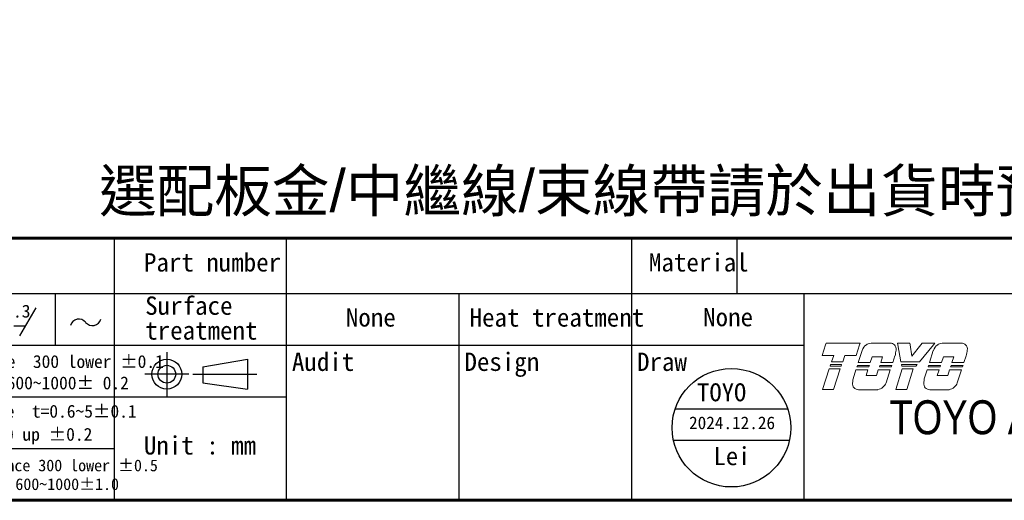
# Model space of a CAD drawing. Header units: millimetres. Extents: x 399 to 6076, y -1991 to 1602.
# Tile 314 of 324: x 5812 to 5952, y -22 to 46. Entities that reach past the tile are written whole.
import ezdxf
from ezdxf.enums import TextEntityAlignment as Align

# ---------------------------------------------------------------- set-up
doc = ezdxf.new("R2010")
doc.units = ezdxf.units.MM
doc.linetypes.add('SLD-實線', pattern=[0])
doc.layers.add('AM_0', color=7, linetype='Continuous', lineweight=50)
doc.layers.add('可見 (ISO)', color=7, linetype='Continuous', lineweight=25)
doc.layers.add('BORDER', color=7, linetype='Continuous')
doc.layers.add('圖框', color=7, linetype='SLD-實線')
doc.styles.add('SEACAD_arial_ttf', font='arial.ttf', dxfattribs={"height": 0.2})
doc.styles.get("Standard").update_dxf_attribs({"font": 'arial.ttf'})
doc.styles.add('標題欄', font='txt')

# ---------------------------------------------------------------- blocks, each defined once
blk = doc.blocks.new('A4-英文圖框-橫式')
at = {"layer": 'BORDER', "color": 123, "linetype": 'Continuous', "lineweight": 60, "ltscale": 25.4}
blk.add_line((2151.7, -57.78), (2549.79, -57.78), dxfattribs=at)
at = {"layer": 'BORDER', "color": 60, "linetype": 'Continuous', "ltscale": 25.4}
for p, q in [((2364.21, -57.78), (2364.21, -95.06)), ((2388.73, -65.63), (2388.73, -57.78)), ((2437.78, -65.63), (2437.78, -57.78)), ((2452.78, -65.63), (2452.78, -57.78)), ((2151.7, -65.63), (2549.79, -65.63)), ((2355.82, -65.63), (2355.82, -72.99)), ((2364.21, -65.63), (2364.21, -95.06)), ((2364.22, -65.63), (2364.22, -72.99)), ((2364.22, -65.63), (2364.22, -72.99)), ((2388.73, -95.06), (2388.73, -65.63)), ((2413.26, -95.06), (2413.26, -65.63)), ((2437.78, -95.06), (2437.78, -65.63)), ((2462.31, -95.06), (2462.31, -65.63)), ((2151.7, -72.99), (2364.21, -72.99)), ((2364.21, -72.99), (2462.31, -72.99)), ((2151.7, -80.35), (2364.21, -80.35)), ((2364.21, -80.35), (2388.73, -80.35)), ((2151.7, -87.7), (2364.21, -87.7)), ((2364.21, -95.06), (2549.79, -95.06))]:
    blk.add_line(p, q, dxfattribs=at)
at = {"layer": 'BORDER', "color": 2, "linetype": 'Continuous', "ltscale": 25.4}
for p, q in [((2353.07, -67.68), (2350.78, -71.65)), ((2349.96, -70.22), (2351.61, -70.22))]:
    blk.add_line(p, q, dxfattribs=at)
at = {"layer": 'BORDER', "color": 4, "linetype": 'Continuous', "ltscale": 25.4}
for p, q in [((2371.71, -74.01), (2371.71, -80.23)), ((2374.82, -77.12), (2368.6, -77.12)), ((2375.39, -77.12), (2384.51, -77.12))]:
    blk.add_line(p, q, dxfattribs=at)
at = {"layer": 'BORDER', "color": 7, "linetype": 'Continuous', "ltscale": 25.4}
for p, q in [((2376.83, -76.06), (2383.16, -74.99)), ((2383.16, -74.99), (2383.16, -79.24)), ((2376.83, -76.06), (2376.83, -78.37)), ((2376.83, -78.37), (2383.16, -79.24))]:
    blk.add_line(p, q, dxfattribs=at)
at = {"layer": 'BORDER', "color": 123, "linetype": 'Continuous', "lineweight": 60, "ltscale": 25.4}
blk.add_lwpolyline([(2151.7, 188.79), (2555.09, 188.79), (2555.09, -95.06), (2151.7, -95.06)], close=True, dxfattribs=at)
at = {"layer": 'BORDER', "color": 7, "linetype": 'Continuous', "ltscale": 25.4}
for radius in [2.13, 1.26]:
    blk.add_circle((2371.71, -77.12), radius, dxfattribs=at)
at = {"layer": 'BORDER', "color": 2, "linetype": 'Continuous', "ltscale": 25.4}
for centre, start, end in [((2359.2, -70.55), 39.8056, 162.5792), ((2361.14, -68.94), 219.8056, 342.5792)]:
    blk.add_arc(centre, 1.26, start, end, dxfattribs=at)
at = {"layer": '可見 (ISO)', "lineweight": 5}
for p, q in [((2465.42, -72.7), (2465.34, -72.94)), ((2465.42, -72.7), (2470.26, -72.7)), ((2470.18, -72.94), (2470.26, -72.7)), ((2471.8, -72.7), (2474.55, -72.7)), ((2475.55, -72.7), (2475.59, -72.94)), ((2475.55, -72.7), (2477.31, -72.7)), ((2477.34, -72.94), (2477.31, -72.7)), ((2479.05, -72.7), (2478.86, -72.94)), ((2479.05, -72.7), (2480.86, -72.7)), ((2480.66, -72.94), (2480.86, -72.7)), ((2481.92, -72.7), (2484.68, -72.7)), ((2464.86, -74.45), (2465.34, -72.94)), ((2470.18, -72.94), (2469.69, -74.45)), ((2469.97, -75.48), (2470.53, -73.73)), ((2476.04, -75.35), (2475.59, -72.94)), ((2477.34, -72.94), (2477.59, -74.57)), ((2477.59, -74.57), (2478.86, -72.94)), ((2480.66, -72.94), (2478.67, -75.35)), ((2480.09, -75.48), (2480.65, -73.73)), ((2466.49, -74.45), (2464.86, -74.45)), ((2466.2, -75.35), (2466.49, -74.45)), ((2467.77, -75.35), (2466.2, -75.35)), ((2468.06, -74.45), (2467.77, -75.35)), ((2469.69, -74.45), (2468.06, -74.45)), ((2471.69, -75.48), (2469.97, -75.48)), ((2471.95, -74.66), (2471.69, -75.48)), ((2473.43, -74.66), (2471.95, -74.66)), ((2473.17, -75.48), (2473.43, -74.66)), ((2474.89, -75.48), (2473.17, -75.48)), ((2475.2, -74.5), (2474.89, -75.48)), ((2478.67, -75.35), (2476.04, -75.35)), ((2481.81, -75.48), (2480.09, -75.48)), ((2482.08, -74.66), (2481.81, -75.48)), ((2483.55, -74.66), (2482.08, -74.66)), ((2483.29, -75.48), (2483.55, -74.66)), ((2485.01, -75.48), (2483.29, -75.48)), ((2485.33, -74.5), (2485.01, -75.48)), ((2464.9, -79.28), (2465.84, -76.38)), ((2465.84, -76.38), (2467.4, -76.38)), ((2465.99, -75.96), (2466.06, -75.75)), ((2467.55, -75.96), (2465.99, -75.96)), ((2466.06, -75.75), (2467.62, -75.75)), ((2467.4, -76.38), (2466.47, -79.28)), ((2467.62, -75.75), (2467.55, -75.96)), ((2469.25, -77.77), (2469.66, -76.5)), ((2469.66, -76.5), (2471.36, -76.5)), ((2469.79, -76.08), (2469.86, -75.88)), ((2471.49, -76.08), (2469.79, -76.08)), ((2469.86, -75.88), (2471.56, -75.88)), ((2471.36, -76.5), (2471.09, -77.31)), ((2471.56, -75.88), (2471.49, -76.08)), ((2472.57, -77.31), (2472.83, -76.5)), ((2472.83, -76.5), (2474.53, -76.5)), ((2472.99, -76.08), (2473.06, -75.88)), ((2474.69, -76.08), (2472.99, -76.08)), ((2473.06, -75.88), (2474.76, -75.88)), ((2474.53, -76.5), (2473.94, -78.35)), ((2474.76, -75.88), (2474.69, -76.08)), ((2475.3, -79.28), (2476.23, -76.38)), ((2476.16, -75.96), (2476.12, -75.75)), ((2476.12, -75.75), (2478.35, -75.75)), ((2478.18, -75.96), (2476.16, -75.96)), ((2476.23, -76.38), (2477.8, -76.38)), ((2477.8, -76.38), (2476.87, -79.28)), ((2478.35, -75.75), (2478.18, -75.96)), ((2479.37, -77.77), (2479.78, -76.5)), ((2479.78, -76.5), (2481.48, -76.5)), ((2479.92, -76.08), (2479.98, -75.88)), ((2481.61, -76.08), (2479.92, -76.08)), ((2479.98, -75.88), (2481.68, -75.88)), ((2481.48, -76.5), (2481.22, -77.31)), ((2481.68, -75.88), (2481.61, -76.08)), ((2482.69, -77.31), (2482.95, -76.5)), ((2482.95, -76.5), (2484.65, -76.5)), ((2483.11, -76.08), (2483.18, -75.88)), ((2484.81, -76.08), (2483.11, -76.08)), ((2483.18, -75.88), (2484.88, -75.88)), ((2484.65, -76.5), (2484.06, -78.35)), ((2484.88, -75.88), (2484.81, -76.08)), ((2471.09, -77.31), (2472.57, -77.31)), ((2481.22, -77.31), (2482.69, -77.31)), ((2466.47, -79.28), (2464.9, -79.28)), ((2472.78, -79.33), (2470.03, -79.33)), ((2476.87, -79.28), (2475.3, -79.28)), ((2482.91, -79.33), (2480.15, -79.33))]:
    blk.add_line(p, q, dxfattribs=at)
for centre, radius, start, end in [((2471.99, -74.24), 1.55, 123.3001, 160.8894), ((2474.52, -73.55), 0.85, 349.7215, 45.5037), ((2469.75, -73.08), 5.64, 345.4024, 353.6243), ((2482.12, -74.24), 1.55, 123.3001, 160.8894), ((2484.64, -73.55), 0.85, 349.7215, 45.5037), ((2479.87, -73.08), 5.64, 345.4024, 353.6243), ((2474.81, -78.7), 5.64, 170.4732, 176.6243), ((2472.48, -77.8), 1.55, 281.1769, 339.4117), ((2484.93, -78.7), 5.64, 170.4732, 176.6243), ((2482.61, -77.8), 1.55, 281.1769, 339.4117), ((2470.02, -78.48), 0.85, 172.7215, 270.3361), ((2480.15, -78.48), 0.85, 172.7215, 270.3361)]:
    blk.add_arc(centre, radius, start, end, dxfattribs=at)
for points, knots in [([(2471.14, -72.94), (2471.22, -72.89), (2471.31, -72.84), (2471.53, -72.75), (2471.66, -72.72), (2471.8, -72.7)], [0.7632588, 0.7632588, 0.7632588, 0.7632588, 0.8183582, 0.8183582, 0.8969132, 0.8969132, 0.8969132, 0.8969132]), ([(2475.11, -72.94), (2475.04, -72.87), (2474.94, -72.81), (2474.75, -72.73), (2474.65, -72.71), (2474.55, -72.7)], [0.3846511, 0.3846511, 0.3846511, 0.3846511, 0.4469665, 0.4469665, 0.5029651, 0.5029651, 0.5029651, 0.5029651]), ([(2481.26, -72.94), (2481.34, -72.89), (2481.43, -72.84), (2481.65, -72.75), (2481.79, -72.72), (2481.92, -72.7)], [0.7632591, 0.7632591, 0.7632591, 0.7632591, 0.8183584, 0.8183584, 0.8969135, 0.8969135, 0.8969135, 0.8969135]), ([(2485.23, -72.94), (2485.16, -72.87), (2485.06, -72.81), (2484.87, -72.73), (2484.77, -72.71), (2484.68, -72.7)], [0.3846512, 0.3846512, 0.3846512, 0.3846512, 0.4469719, 0.4469719, 0.5029651, 0.5029651, 0.5029651, 0.5029651])]:
    blk.add_open_spline(points, degree=3, knots=knots, dxfattribs=at)
at = {"layer": 'BORDER', "color": 7, "linetype": 'Continuous', "ltscale": 25.4, "style": 'SEACAD_arial_ttf', "width": 0.8}
blk.add_text('TOYO Automation Co., Ltd.', height=4.8353, dxfattribs=at).set_placement((2474.42, -80.83), align=Align.TOP_LEFT)
at = {"layer": '圖框', "style": '標題欄'}
for s, height, p in [('Part number', 2.6053, (2368.46, -59.91)), (' Material', 2.605, (2438.46, -59.91)), ('Surface', 2.605, (2368.64, -66.07)), ('6.3', 1.824, (2348.61, -67.24)), ('Heat treatment', 2.6053, (2414.74, -67.75)), ('treatment', 2.605, (2368.64, -69.6)), ('Audit', 2.605, (2389.49, -74.05)), ('Design', 2.605, (2414.01, -74.05)), ('Draw', 2.605, (2438.54, -74.05)), ('Vernier tolerance  300 lower %%P0.1', 1.8237, (2329.1, -74.41)), ('300~600%%P 0.15  600~1000%%P 0.2', 1.8237, (2329.1, -77.45)), ('Vernier tolerance  t=0.6~5%%P0.1', 1.8237, (2328.96, -81.48)), ('t=6~10%%P0.15 t=10 up %%P0.2', 1.8237, (2328.87, -84.76)), ('Unit : mm', 2.605, (2368.45, -85.94)), ('Vernier tolerance 300 lower %%P0.5  ', 1.6654, (2333.05, -89.26)), ('300~600%%P0.7   600~1000%%P1.0', 1.6654, (2333.19, -91.93))]:
    blk.add_text(s, height=height, dxfattribs=at).set_placement(p, align=Align.TOP_LEFT)

msp = doc.modelspace()

# ---------------------------------------------------------------- linework, layer by layer
at = {"color": 1}
for p, q in [((5905.283, -9.437), (5921.253, -9.437)), ((5905.029, -13.898), (5921.507, -13.898))]:
    msp.add_line(p, q, dxfattribs=at)
msp.add_circle((5913.268, -12.13), 8.427, dxfattribs=at)

# ---------------------------------------------------------------- block references
msp.add_blockref('A4-英文圖框-橫式', (3461.319, 72.605))

# ---------------------------------------------------------------- texts
at = {"layer": 'AM_0', "insert": (6008.111, 17.821), "char_height": 6, "attachment_point": 9}
msp.add_mtext_dynamic_manual_height_columns('{\\fPMingLiU|b0|i0|c136|p18;選配板金}/{\\fPMingLiU|b0|i0|c136|p18;中繼線}/{\\fPMingLiU|b0|i0|c136|p18;束線帶請於出貨時預先與夾爪組裝}', width=218.23164, gutter_width=1, heights=[0], dxfattribs=at)
at = {"layer": '圖框', "style": '標題欄'}
for p in [(5858.476, 4.86), (5909.256, 4.907)]:
    msp.add_text('None', height=2.6053, dxfattribs=at).set_placement(p, align=Align.TOP_LEFT)
at = {"layer": '圖框', "color": 1, "style": '標題欄'}
msp.add_text('TOYO', height=2.5673, dxfattribs=at).set_placement((5908.4, -5.808), align=Align.TOP_LEFT)
for s, height, p in [('2024.12.26', 1.7971, (5913.364, -11.431)), ('Lei', 2.5673, (5913.354, -16.171))]:
    msp.add_text(s, height=height, dxfattribs=at).set_placement(p, align=Align.MIDDLE_CENTER)

doc.saveas('drawing.dxf')
